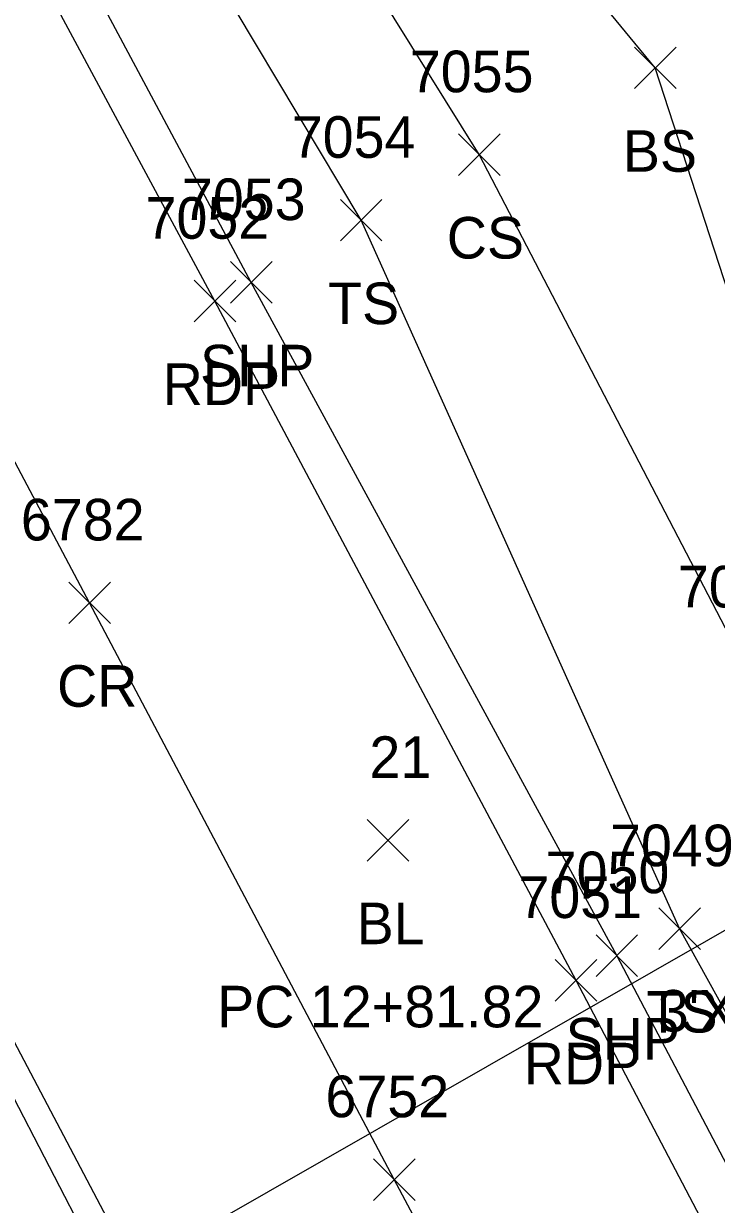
# Model space of a CAD drawing. Extents: x 1439173 to 1457902, y 641926 to 659889.
# Drawn here: x 1448822.7 to 1448856, y 643813.5 to 643870.3 of the extents above; entities that cross this region are included whole.
import ezdxf

# ---------------------------------------------------------------- set-up
doc = ezdxf.new("R2010")
doc.units = 0
for name, color, linetype in [('C_A', 7, 'Continuous'), ('C_C', 7, 'Continuous'), ('C_I', 7, 'Continuous'), ('C_TIC', 7, 'Continuous'), ('D_C', 7, 'Continuous'), ('DDEFAULT', 7, 'Continuous'), ('L_A', 7, 'Continuous'), ('L_I', 7, 'Continuous'), ('L_TIC', 7, 'Continuous'), ('LELB', 7, 'Continuous'), ('P_A', 7, 'Continuous'), ('P_I', 7, 'Continuous'), ('P_TIC', 7, 'Continuous'), ('PET', 7, 'Continuous'), ('PRC', 7, 'Continuous'), ('PSP', 7, 'Continuous')]:
    doc.layers.add(name, color=color, linetype=linetype)

msp = doc.modelspace()

# ---------------------------------------------------------------- linework, layer by layer
at = {"layer": 'C_TIC'}
for points in [[(1448839.256, 643830.06), (1448841.256, 643832.06)], [(1448841.256, 643830.06), (1448839.256, 643832.06)]]:
    msp.add_lwpolyline(points, dxfattribs=at)
at = {"layer": 'DDEFAULT'}
msp.add_lwpolyline([(1448815.864, 643803.509), (1448863.661, 643830.858)], dxfattribs=at)
at = {"layer": 'L_TIC'}
for points in [[(1448852.107, 643867.218), (1448854.107, 643869.218)], [(1448854.107, 643867.218), (1448852.107, 643869.218)], [(1448843.64, 643863.042), (1448845.64, 643865.042)], [(1448845.64, 643863.042), (1448843.64, 643865.042)], [(1448837.963, 643859.888), (1448839.963, 643861.888)], [(1448839.963, 643859.888), (1448837.963, 643861.888)], [(1448853.276, 643825.812), (1448855.276, 643827.812)], [(1448855.276, 643825.812), (1448853.276, 643827.812)]]:
    msp.add_lwpolyline(points, dxfattribs=at)
at = {"layer": 'LELB'}
for points in [[(1448865.271, 643838.341), (1448861.657, 643841.903), (1448853.107, 643868.218), (1448838.975, 643885.367), (1448831.879, 643900.602), (1448813.991, 643918.86), (1448801.93, 643933.534), (1448782.168, 643967.389), (1448763.235, 644002.706), (1448747.337, 644033.172), (1448728.734, 644074.308), (1448718.9, 644096.065), (1448715.672, 644106.806), (1448706.694, 644124.251), (1448699.652, 644145.033), (1448688.952, 644169.075), (1448674.332, 644217.193), (1448660.897, 644265.469), (1448648.106, 644311.856), (1448650.049, 644334.081), (1448650.168, 644347.104)], [(1448909.197, 643729.39), (1448906.116, 643729.98), (1448902.734, 643732.59), (1448891.538, 643753.399), (1448885.605, 643768.019), (1448878.521, 643783.538), (1448870.378, 643798.091), (1448862.58, 643811.811), (1448854.276, 643826.812), (1448838.963, 643860.888), (1448826.836, 643881.165), (1448819.944, 643894.502), (1448797.652, 643933.24), (1448780.238, 643967.088), (1448761.694, 644002.145), (1448746.211, 644032.5), (1448726.199, 644073.88)], [(1448878.521, 643783.538), (1448875.387, 643800.827), (1448864.362, 643827.978), (1448861.81, 643832.758), (1448857.534, 643839.263), (1448844.64, 643864.042), (1448832.37, 643883.731), (1448823.799, 643893.759), (1448811.394, 643917.726), (1448801.93, 643933.534)]]:
    msp.add_lwpolyline(points, dxfattribs=at)
at = {"layer": 'P_TIC'}
for points in [[(1448832.678, 643856.893), (1448834.678, 643858.893)], [(1448834.678, 643856.893), (1448832.678, 643858.893)], [(1448830.931, 643855.996), (1448832.931, 643857.996)], [(1448832.931, 643855.996), (1448830.931, 643857.996)], [(1448824.904, 643841.483), (1448826.904, 643843.483)], [(1448826.904, 643841.483), (1448824.904, 643843.483)], [(1448850.258, 643824.513), (1448852.258, 643826.513)], [(1448852.258, 643824.513), (1448850.258, 643826.513)], [(1448848.295, 643823.32), (1448850.295, 643825.32)], [(1448850.295, 643823.32), (1448848.295, 643825.32)], [(1448839.553, 643813.737), (1448841.553, 643815.737)], [(1448841.553, 643813.737), (1448839.553, 643815.737)]]:
    msp.add_lwpolyline(points, dxfattribs=at)
at = {"layer": 'PET'}
for points in [[(1449162.581, 643198.272), (1449141.478, 643242.395), (1449121.689, 643284.019), (1449089.798, 643350.471), (1449063.608, 643404.763), (1449045.086, 643442.414), (1449024.862, 643484.454), (1449010.101, 643514.114), (1448990.81, 643553.035), (1448970.838, 643592.715), (1448947.224, 643637.956), (1448929.605, 643671.834), (1448913.026, 643703.205), (1448880.265, 643765.401), (1448860.142, 643803.648), (1448849.295, 643824.32), (1448831.931, 643856.996), (1448813.546, 643891.177), (1448792.864, 643930.507), (1448774.914, 643964.184), (1448756.706, 643999.716), (1448741.681, 644029.904), (1448721.663, 644072.108)], [(1449139.974, 643188.126), (1449117.597, 643232.767), (1449099.108, 643273.199), (1449066.342, 643340.972), (1449039.441, 643395.715), (1449020.72, 643432.948), (1449000.265, 643474.215), (1448984.453, 643505.698), (1448966.627, 643542.125), (1448946.778, 643580.795), (1448923.535, 643626.671), (1448906.333, 643660.758), (1448890.573, 643691.551), (1448882.774, 643706.141), (1448861.662, 643747.378), (1448842.888, 643782.499), (1448829.181, 643808.282), (1448815.052, 643835.061), (1448764.915, 643929.878), (1448739.21, 643978.475), (1448719.136, 644017.804), (1448697.573, 644061.644)]]:
    msp.add_lwpolyline(points, dxfattribs=at)
at = {"layer": 'PRC'}
msp.add_lwpolyline([(1449151.129, 643193.264), (1449129.917, 643237.179), (1449110.209, 643278.66), (1449077.821, 643346.328), (1449052.307, 643400.081), (1449033.568, 643437.636), (1449013.307, 643480.221), (1448998.166, 643509.98), (1448979.417, 643547.937), (1448959.999, 643587.026), (1448936.541, 643632.544), (1448918.641, 643666.677), (1448902.118, 643697.964), (1448893.713, 643713.684), (1448873.044, 643753.326), (1448854.508, 643788.551), (1448840.553, 643814.737), (1448825.904, 643842.483), (1448798.392, 643894.2), (1448777.046, 643935.058), (1448750.784, 643985.196), (1448731.141, 644023.278), (1448710.458, 644067.889)], dxfattribs=at)
at = {"layer": 'PSP'}
for points in [[(1448977.119, 643597.858), (1448952.223, 643640.32), (1448934.182, 643673.754), (1448916.627, 643701.762), (1448901.189, 643730.961), (1448882.071, 643766.446), (1448862.012, 643805.036), (1448851.258, 643825.513), (1448833.678, 643857.893), (1448815.319, 643892.207), (1448795.505, 643930.366), (1448776.764, 643965.35), (1448758.73, 644000.568), (1448743.185, 644030.791), (1448723.718, 644072.962)], [(1448943.457, 643579.586), (1448921.836, 643625.914), (1448904.325, 643659.565), (1448888.541, 643690.757), (1448881.081, 643705.57), (1448860.261, 643746.808), (1448841.849, 643781.754), (1448827.911, 643807.717), (1448814.103, 643834.426), (1448788.68, 643883.016), (1448774.827, 643907.866), (1448763.643, 643929.448), (1448738.411, 643977.89), (1448718.766, 644017.47), (1448697.573, 644061.644)]]:
    msp.add_lwpolyline(points, dxfattribs=at)

# ---------------------------------------------------------------- texts
at = {"layer": 'C_A'}
msp.add_text('BL', height=2, dxfattribs=at).set_placement((1448838.744, 643826.06))
at = {"layer": 'C_C'}
msp.add_text('PC 12+81.82', height=2, dxfattribs=at).set_placement((1448832.036, 643822.06))
at = {"layer": 'C_I'}
msp.add_text('21', height=2, dxfattribs=at).set_placement((1448839.358, 643834.06))
at = {"layer": 'D_C'}
msp.add_text("3'X4' PLUGGED", height=2, dxfattribs=at).set_placement((1448853.228, 643821.858))
at = {"layer": 'L_A'}
for s, p in [('BS', (1448851.548, 643863.218)), ('CS', (1448843.081, 643859.042)), ('TS', (1448837.372, 643855.888)), ('TS', (1448852.686, 643821.812))]:
    msp.add_text(s, height=2, dxfattribs=at).set_placement(p)
at = {"layer": 'L_I'}
for s, p in [('7055', (1448841.302, 643867.042)), ('7054', (1448835.624, 643863.888)), ('7048', (1448854.195, 643842.263)), ('7049', (1448850.93, 643829.812))]:
    msp.add_text(s, height=2, dxfattribs=at).set_placement(p)
at = {"layer": 'P_A'}
for s, p in [('SHP', (1448831.214, 643852.893)), ('RDP', (1448829.419, 643851.996)), ('CR', (1448824.337, 643837.483)), ('SHP', (1448848.794, 643820.513)), ('RDP', (1448846.783, 643819.32))]:
    msp.add_text(s, height=2, dxfattribs=at).set_placement(p)
at = {"layer": 'P_I'}
for s, p in [('7053', (1448830.34, 643860.893)), ('7052', (1448828.592, 643859.996)), ('6782', (1448822.597, 643845.483)), ('7050', (1448847.833, 643828.513)), ('7051', (1448846.523, 643827.32)), ('6752', (1448837.246, 643817.737))]:
    msp.add_text(s, height=2, dxfattribs=at).set_placement(p)

doc.saveas('drawing.dxf')
